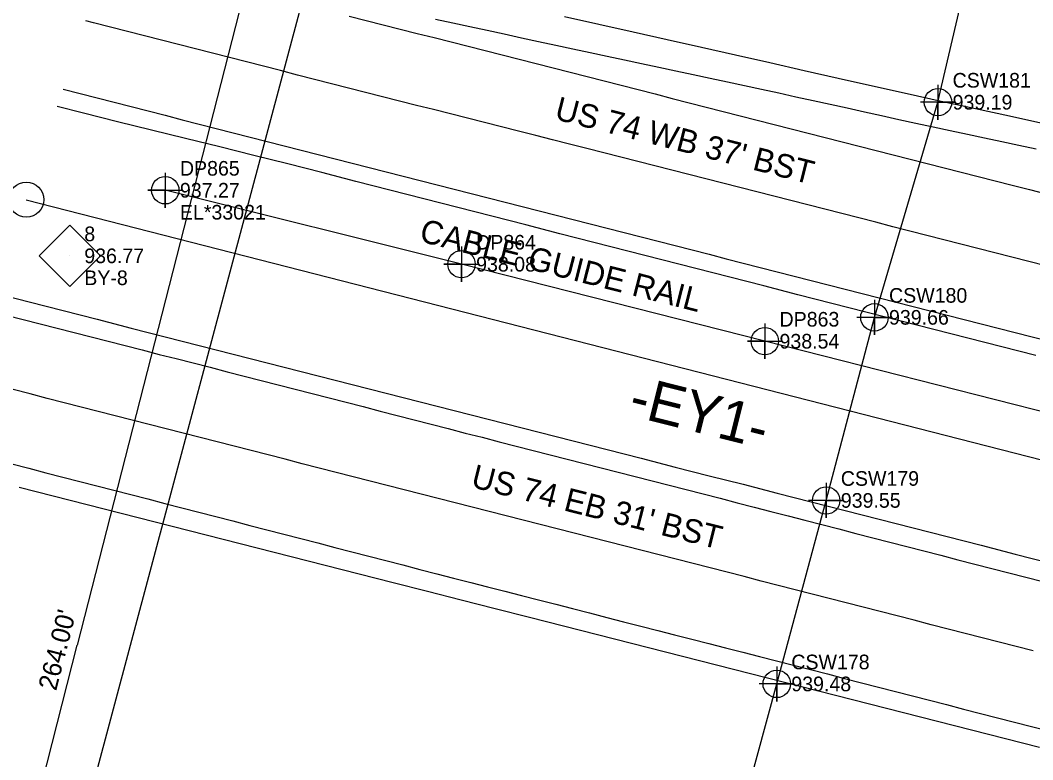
# Model space of a CAD drawing. Extents: x 1182322 to 1186765, y 572295 to 575411.
# Drawn here: x 1182527.9 to 1182701, y 574492.5 to 574618.9 of the extents above; entities that cross this region are included whole.
import ezdxf

# ---------------------------------------------------------------- set-up
doc = ezdxf.new("R2010")
doc.units = 0
for name, color, linetype in [('COGO Default Chain', 7, 'Continuous'), ('CTL Secondary Horizontal and Vertical CELL', 7, 'Continuous'), ('CTL Secondary Horizontal and Vertical Cogo Comment', 7, 'Continuous'), ('CTL Secondary Horizontal and Vertical Cogo Elevation', 7, 'Continuous'), ('CTL Secondary Horizontal and Vertical Cogo Number', 7, 'Continuous'), ('Exist Guardrail Cable Guide Rail', 7, 'Continuous'), ('Exist Guardrail Cable Guide Rail Cogo Comment', 7, 'Continuous'), ('Exist Guardrail Cable Guide Rail Cogo Elevation', 7, 'Continuous'), ('Exist Guardrail Cable Guide Rail Cogo Number', 7, 'Continuous'), ('Exist Guardrail Cable Guide Rail Cogo Point CELL', 7, 'Continuous'), ('Exist Guardrail Cable Guide Rail Text', 7, 'Continuous'), ('Exist Horizontal Alignment', 7, 'Continuous'), ('Exist Horizontal Alignment Direction Label', 7, 'Continuous'), ('Exist Horizontal Alignment Point', 7, 'Continuous'), ('Exist Right of Way Width CELL', 7, 'Continuous'), ('Exist Roads EOP', 7, 'Continuous'), ('Exist Roads EOP Text', 7, 'Continuous'), ('Exist Roads EOT', 7, 'Continuous'), ('Exist Utilities Water UG Line SUE LOS B', 7, 'Continuous'), ('Exist Utilities Water UG Line SUE LOS B Cogo Elevation', 7, 'Continuous'), ('Exist Utilities Water UG Line SUE LOS B Cogo Number', 7, 'Continuous'), ('Exist Utilities Water UG Line SUE LOS B Cogo Point CELL', 7, 'Continuous'), ('Sheet Layout Plan Border', 7, 'Continuous')]:
    doc.layers.add(name, color=color, linetype=linetype)

msp = doc.modelspace()

# ---------------------------------------------------------------- linework, layer by layer
at = {"layer": 'COGO Default Chain'}
msp.add_line((1182528.88, 574588.22), (1185362.14, 573862.9), dxfattribs=at)
at = {"layer": 'CTL Secondary Horizontal and Vertical CELL'}
msp.add_line((1182536.3, 574578.63), (1182536.3, 574578.63), dxfattribs=at)
msp.add_lwpolyline([(1182531.08, 574578.65), (1182536.33, 574583.89), (1182541.58, 574578.64), (1182536.33, 574573.4)], close=True, dxfattribs=at)
at = {"layer": 'Exist Guardrail Cable Guide Rail'}
msp.add_lwpolyline([(1183724.74, 574289.7), (1183677.28, 574301.88), (1183623.6, 574315.48), (1183573.41, 574328.42), (1183523.18, 574341.49), (1183470.48, 574355.05), (1183416.85, 574368.69), (1183366.96, 574381.41), (1183314.88, 574394.83), (1183262.33, 574408.3), (1183212.68, 574421.31), (1183161.26, 574434.27), (1183113.83, 574446.38), (1183064.43, 574459.18), (1183012.5, 574472.56), (1182962.1, 574485.47), (1182911.03, 574498.69), (1182859.7, 574511.98), (1182808.96, 574524.96), (1182757.01, 574537.77), (1182704.44, 574551.53), (1182655.16, 574564.04), (1182603.29, 574577.2), (1182552.65, 574589.83)], dxfattribs=at)
at = {"layer": 'Exist Guardrail Cable Guide Rail Cogo Point CELL'}
for points in [[(1182552.65, 574592.83), (1182552.65, 574586.83), (1182552.65, 574589.83), (1182549.65, 574589.83), (1182555.65, 574589.83)], [(1182603.29, 574580.2), (1182603.29, 574574.2), (1182603.29, 574577.2), (1182600.29, 574577.2), (1182606.29, 574577.2)], [(1182655.16, 574567.04), (1182655.16, 574561.04), (1182655.16, 574564.04), (1182652.16, 574564.04), (1182658.16, 574564.04)]]:
    msp.add_lwpolyline(points, dxfattribs=at)
for centre in [(1182552.65, 574589.83), (1182603.29, 574577.2), (1182655.16, 574564.04)]:
    msp.add_circle(centre, 2.34, dxfattribs=at)
at = {"layer": 'Exist Horizontal Alignment'}
msp.add_line((1182528.88, 574588.22), (1185362.14, 573862.9), dxfattribs=at)
at = {"layer": 'Exist Horizontal Alignment Point'}
msp.add_circle((1182528.88, 574588.22), 3, dxfattribs=at)
at = {"layer": 'Exist Right of Way Width CELL'}
for p in [(1182588.07, 574709.32), (1182522.6, 574453.57)]:
    msp.add_line(p, (1182537.58, 574512.09), dxfattribs=at)
at = {"layer": 'Exist Roads EOP'}
for points in [[(1182620.91, 574619.53), (1182626.78, 574618.23), (1182632.62, 574616.92), (1182638.45, 574615.6), (1182644.3, 574614.29), (1182650.16, 574612.97), (1182656.01, 574611.65), (1182661.88, 574610.32), (1182667.71, 574609.01), (1182673.55, 574607.69), (1182679.46, 574606.36), (1182685.29, 574605.07), (1182691.16, 574603.8), (1182696.98, 574602.53), (1182702.85, 574601.26)], [(1182701.47, 574561.59), (1182695.65, 574563.07), (1182689.84, 574564.56), (1182684.03, 574566.05), (1182678.22, 574567.53), (1182672.4, 574569.02), (1182666.59, 574570.51), (1182660.78, 574571.99), (1182654.97, 574573.48), (1182649.15, 574574.97), (1182643.34, 574576.46), (1182637.53, 574577.94), (1182631.72, 574579.43), (1182625.9, 574580.92), (1182620.09, 574582.41), (1182614.28, 574583.9), (1182608.47, 574585.39), (1182602.66, 574586.88), (1182596.85, 574588.37), (1182591.03, 574589.86), (1182585.22, 574591.35), (1182579.41, 574592.84), (1182573.6, 574594.33), (1182567.78, 574595.79), (1182561.96, 574597.23), (1182556.13, 574598.66), (1182550.31, 574600.1), (1182544.48, 574601.54), (1182538.66, 574603), (1182534.18, 574604.13)], [(1182523.58, 574572.26), (1182529.39, 574570.77), (1182535.2, 574569.27), (1182541.01, 574567.78), (1182546.82, 574566.29), (1182552.63, 574564.8), (1182558.44, 574563.31), (1182564.25, 574561.82), (1182570.07, 574560.34), (1182575.88, 574558.85), (1182581.69, 574557.37), (1182587.51, 574555.89), (1182593.32, 574554.41), (1182599.13, 574552.92), (1182604.95, 574551.44), (1182610.76, 574549.96), (1182616.58, 574548.48), (1182622.39, 574547), (1182628.2, 574545.52), (1182634.02, 574544.04), (1182639.83, 574542.55), (1182645.64, 574541.07), (1182651.46, 574539.59), (1182657.27, 574538.1), (1182663.08, 574536.61), (1182668.89, 574535.13), (1182674.71, 574533.64), (1182680.52, 574532.15), (1182686.33, 574530.66), (1182692.14, 574529.17), (1182697.95, 574527.68), (1182703.76, 574526.18)], [(1182702.09, 574494.63), (1182696.28, 574496.11), (1182690.47, 574497.6), (1182684.65, 574499.08), (1182678.84, 574500.56), (1182673.03, 574502.04), (1182667.21, 574503.53), (1182661.4, 574505.01), (1182655.58, 574506.49), (1182649.77, 574507.97), (1182643.96, 574509.45), (1182638.14, 574510.94), (1182632.33, 574512.42), (1182626.52, 574513.9), (1182620.7, 574515.38), (1182614.89, 574516.86), (1182609.07, 574518.34), (1182603.26, 574519.82), (1182597.45, 574521.3), (1182591.63, 574522.78), (1182585.82, 574524.26), (1182580, 574525.74), (1182574.19, 574527.22), (1182568.38, 574528.71), (1182562.56, 574530.19), (1182556.75, 574531.67), (1182550.93, 574533.15), (1182545.12, 574534.63), (1182539.31, 574536.11), (1182533.49, 574537.59), (1182527.68, 574539.07)]]:
    msp.add_lwpolyline(points, dxfattribs=at)
at = {"layer": 'Exist Roads EOT'}
for points in [[(1182584.08, 574619.59), (1182586.99, 574618.85), (1182589.9, 574618.11), (1182592.8, 574617.37), (1182595.71, 574616.64), (1182598.62, 574615.91), (1182601.53, 574615.18), (1182604.44, 574614.45), (1182607.35, 574613.71), (1182610.26, 574612.98), (1182613.17, 574612.25), (1182616.08, 574611.51), (1182618.98, 574610.77), (1182621.89, 574610.02), (1182624.79, 574609.27), (1182627.7, 574608.52), (1182630.6, 574607.78), (1182633.51, 574607.03), (1182636.41, 574606.28), (1182639.32, 574605.53), (1182642.22, 574604.78), (1182645.13, 574604.03), (1182648.03, 574603.28), (1182650.94, 574602.54), (1182653.85, 574601.79), (1182656.75, 574601.06), (1182659.66, 574600.32), (1182662.57, 574599.58), (1182665.48, 574598.84), (1182668.38, 574598.1), (1182671.29, 574597.36), (1182674.2, 574596.62), (1182677.11, 574595.88), (1182680.01, 574595.14), (1182682.92, 574594.41), (1182685.83, 574593.67), (1182688.74, 574592.93), (1182691.64, 574592.19), (1182694.55, 574591.45), (1182697.46, 574590.71), (1182700.37, 574589.97), (1182703.27, 574589.23)], [(1182703.17, 574576.91), (1182700.26, 574577.64), (1182697.35, 574578.38), (1182694.44, 574579.12), (1182691.54, 574579.87), (1182688.63, 574580.61), (1182685.73, 574581.36), (1182682.82, 574582.11), (1182679.92, 574582.86), (1182677.01, 574583.61), (1182674.11, 574584.36), (1182671.2, 574585.11), (1182668.3, 574585.85), (1182665.39, 574586.6), (1182662.49, 574587.35), (1182659.58, 574588.1), (1182656.68, 574588.85), (1182653.77, 574589.59), (1182650.86, 574590.32), (1182647.95, 574591.06), (1182645.05, 574591.8), (1182642.14, 574592.54), (1182639.23, 574593.27), (1182636.32, 574594.01), (1182633.41, 574594.75), (1182630.51, 574595.49), (1182627.6, 574596.23), (1182624.69, 574596.96), (1182621.78, 574597.7), (1182618.87, 574598.44), (1182615.97, 574599.18), (1182613.06, 574599.91), (1182610.15, 574600.65), (1182607.24, 574601.39), (1182604.34, 574602.13), (1182601.43, 574602.87), (1182598.52, 574603.61), (1182595.61, 574604.34), (1182592.7, 574605.08), (1182589.8, 574605.82), (1182586.89, 574606.56), (1182583.98, 574607.3), (1182581.07, 574608.04), (1182578.17, 574608.78), (1182575.26, 574609.52), (1182572.35, 574610.27), (1182569.45, 574611.01), (1182566.54, 574611.75), (1182563.63, 574612.49), (1182560.73, 574613.24), (1182557.82, 574613.98), (1182554.92, 574614.72), (1182552.01, 574615.47), (1182549.1, 574616.21), (1182546.2, 574616.96), (1182543.29, 574617.7), (1182540.38, 574618.44), (1182539.07, 574618.78)], [(1182598.87, 574619.07), (1182601.81, 574618.44), (1182604.74, 574617.8), (1182607.67, 574617.17), (1182610.6, 574616.53), (1182613.53, 574615.89), (1182616.46, 574615.24), (1182619.39, 574614.6), (1182622.33, 574613.97), (1182625.26, 574613.35), (1182628.2, 574612.73), (1182631.13, 574612.1), (1182634.07, 574611.48), (1182637, 574610.86), (1182639.94, 574610.24), (1182642.87, 574609.62), (1182645.8, 574608.99), (1182648.74, 574608.37), (1182651.67, 574607.74), (1182654.6, 574607.09), (1182657.53, 574606.45), (1182660.46, 574605.81), (1182663.39, 574605.17), (1182666.32, 574604.53), (1182669.25, 574603.89), (1182672.18, 574603.24), (1182675.11, 574602.59), (1182678.04, 574601.94), (1182680.97, 574601.3), (1182683.91, 574600.67), (1182686.84, 574600.04), (1182689.77, 574599.41), (1182692.71, 574598.79), (1182695.64, 574598.17), (1182698.58, 574597.55), (1182701.51, 574596.91)], [(1182535.17, 574607.1), (1182538.08, 574606.35), (1182540.98, 574605.61), (1182543.89, 574604.87), (1182546.8, 574604.13), (1182549.71, 574603.39), (1182552.61, 574602.64), (1182555.52, 574601.89), (1182558.42, 574601.14), (1182561.33, 574600.39), (1182564.23, 574599.64), (1182567.14, 574598.9), (1182570.04, 574598.15), (1182572.95, 574597.41), (1182575.86, 574596.67), (1182578.76, 574595.93), (1182581.67, 574595.19), (1182584.58, 574594.45), (1182587.49, 574593.71), (1182590.39, 574592.97), (1182593.3, 574592.23), (1182596.21, 574591.49), (1182599.12, 574590.75), (1182602.02, 574590.01), (1182604.93, 574589.27), (1182607.84, 574588.53), (1182610.75, 574587.79), (1182613.66, 574587.06), (1182616.56, 574586.33), (1182619.47, 574585.59), (1182622.38, 574584.84), (1182625.28, 574584.1), (1182628.19, 574583.35), (1182631.1, 574582.61), (1182634, 574581.86), (1182636.91, 574581.12), (1182639.82, 574580.38), (1182642.72, 574579.64), (1182645.63, 574578.89), (1182648.53, 574578.14), (1182651.44, 574577.38), (1182654.34, 574576.63), (1182657.24, 574575.88), (1182660.15, 574575.14), (1182663.06, 574574.4), (1182665.97, 574573.67), (1182668.87, 574572.92), (1182671.78, 574572.17), (1182674.68, 574571.43), (1182677.59, 574570.69), (1182680.5, 574569.96), (1182683.41, 574569.22), (1182686.32, 574568.49), (1182689.23, 574567.75), (1182692.13, 574567.01), (1182695.04, 574566.27), (1182697.95, 574565.52), (1182700.85, 574564.78), (1182703.76, 574564.03)], [(1182525.45, 574568.5), (1182528.35, 574567.75), (1182531.26, 574567.01), (1182534.16, 574566.26), (1182537.07, 574565.52), (1182539.98, 574564.78), (1182542.88, 574564.03), (1182545.79, 574563.29), (1182548.7, 574562.55), (1182551.6, 574561.8), (1182554.51, 574561.06), (1182557.41, 574560.32), (1182560.32, 574559.58), (1182563.23, 574558.83), (1182566.13, 574558.09), (1182569.04, 574557.35), (1182571.95, 574556.6), (1182574.85, 574555.85), (1182577.76, 574555.11), (1182580.66, 574554.36), (1182583.56, 574553.61), (1182586.47, 574552.86), (1182589.37, 574552.1), (1182592.28, 574551.35), (1182595.18, 574550.61), (1182598.09, 574549.86), (1182600.99, 574549.11), (1182603.9, 574548.36), (1182606.8, 574547.62), (1182609.71, 574546.87), (1182612.62, 574546.13), (1182615.52, 574545.38), (1182618.43, 574544.64), (1182621.33, 574543.9), (1182624.24, 574543.15), (1182627.15, 574542.41), (1182630.05, 574541.67), (1182632.96, 574540.92), (1182635.86, 574540.18), (1182638.77, 574539.43), (1182641.68, 574538.69), (1182644.58, 574537.94), (1182647.49, 574537.2), (1182650.39, 574536.45), (1182653.3, 574535.71), (1182656.2, 574534.96), (1182659.11, 574534.21), (1182662.01, 574533.46), (1182664.92, 574532.71), (1182667.82, 574531.96), (1182670.73, 574531.21), (1182673.63, 574530.46), (1182676.54, 574529.71), (1182679.44, 574528.96), (1182682.35, 574528.21), (1182685.25, 574527.46), (1182688.15, 574526.71), (1182691.06, 574525.96), (1182693.96, 574525.22), (1182696.87, 574524.47), (1182699.78, 574523.72), (1182702.68, 574522.98)], [(1182701.03, 574511.12), (1182698.12, 574511.87), (1182695.22, 574512.62), (1182692.31, 574513.37), (1182689.41, 574514.11), (1182686.5, 574514.86), (1182683.6, 574515.61), (1182680.69, 574516.36), (1182677.79, 574517.11), (1182674.88, 574517.85), (1182671.98, 574518.6), (1182669.07, 574519.35), (1182666.17, 574520.09), (1182663.26, 574520.84), (1182660.36, 574521.58), (1182657.45, 574522.33), (1182654.54, 574523.07), (1182651.64, 574523.82), (1182648.73, 574524.56), (1182645.83, 574525.3), (1182642.92, 574526.05), (1182640.01, 574526.79), (1182637.11, 574527.53), (1182634.2, 574528.27), (1182631.29, 574529.01), (1182628.39, 574529.76), (1182625.48, 574530.5), (1182622.57, 574531.24), (1182619.67, 574531.98), (1182616.76, 574532.73), (1182613.85, 574533.47), (1182610.95, 574534.21), (1182608.04, 574534.95), (1182605.13, 574535.7), (1182602.23, 574536.44), (1182599.32, 574537.18), (1182596.42, 574537.92), (1182593.51, 574538.67), (1182590.6, 574539.41), (1182587.7, 574540.15), (1182584.79, 574540.89), (1182581.88, 574541.64), (1182578.98, 574542.38), (1182576.07, 574543.12), (1182573.16, 574543.87), (1182570.26, 574544.61), (1182567.35, 574545.35), (1182564.44, 574546.09), (1182561.54, 574546.84), (1182558.63, 574547.58), (1182555.73, 574548.32), (1182552.82, 574549.07), (1182549.91, 574549.81), (1182547.01, 574550.56), (1182544.1, 574551.3), (1182541.2, 574552.05), (1182538.29, 574552.79), (1182535.38, 574553.54), (1182532.48, 574554.28), (1182529.57, 574555.03), (1182526.67, 574555.78)], [(1182526.44, 574543.07), (1182529.34, 574542.33), (1182532.25, 574541.58), (1182535.15, 574540.83), (1182538.06, 574540.08), (1182540.96, 574539.33), (1182543.87, 574538.59), (1182546.77, 574537.84), (1182549.68, 574537.09), (1182552.58, 574536.34), (1182555.48, 574535.59), (1182558.39, 574534.83), (1182561.29, 574534.08), (1182564.2, 574533.33), (1182567.1, 574532.58), (1182570.01, 574531.83), (1182572.91, 574531.08), (1182575.81, 574530.32), (1182578.72, 574529.57), (1182581.62, 574528.82), (1182584.53, 574528.07), (1182587.43, 574527.32), (1182590.33, 574526.56), (1182593.24, 574525.81), (1182596.14, 574525.06), (1182599.05, 574524.31), (1182601.95, 574523.56), (1182604.86, 574522.82), (1182607.76, 574522.07), (1182610.67, 574521.32), (1182613.57, 574520.58), (1182616.48, 574519.83), (1182619.39, 574519.09), (1182622.29, 574518.35), (1182625.2, 574517.61), (1182628.11, 574516.86), (1182631.01, 574516.12), (1182633.92, 574515.38), (1182636.83, 574514.64), (1182639.73, 574513.9), (1182642.64, 574513.16), (1182645.55, 574512.42), (1182648.45, 574511.67), (1182651.36, 574510.93), (1182654.26, 574510.18), (1182657.17, 574509.44), (1182660.07, 574508.69), (1182662.98, 574507.94), (1182665.88, 574507.19), (1182668.79, 574506.44), (1182671.69, 574505.69), (1182674.6, 574504.94), (1182677.5, 574504.2), (1182680.41, 574503.45), (1182683.31, 574502.7), (1182686.22, 574501.95), (1182689.12, 574501.2), (1182692.03, 574500.45), (1182694.93, 574499.7), (1182697.84, 574498.96), (1182700.74, 574498.21), (1182703.65, 574497.46)]]:
    msp.add_lwpolyline(points, dxfattribs=at)
at = {"layer": 'Exist Utilities Water UG Line SUE LOS B'}
msp.add_lwpolyline([(1182636.06, 574421.04), (1182643.92, 574456.72), (1182657.18, 574505.49), (1182665.64, 574536.84), (1182673.88, 574568.12), (1182684.75, 574604.87), (1182693.11, 574640.73), (1182705.78, 574679.85)], dxfattribs=at)
at = {"layer": 'Exist Utilities Water UG Line SUE LOS B Cogo Point CELL'}
for points in [[(1182684.75, 574607.87), (1182684.75, 574601.87), (1182684.75, 574604.87), (1182687.75, 574604.87), (1182681.75, 574604.87)], [(1182673.88, 574571.12), (1182673.88, 574565.12), (1182673.88, 574568.12), (1182676.88, 574568.12), (1182670.88, 574568.12)], [(1182665.64, 574539.84), (1182665.64, 574533.84), (1182665.64, 574536.84), (1182668.64, 574536.84), (1182662.64, 574536.84)], [(1182657.18, 574508.49), (1182657.18, 574502.49), (1182657.18, 574505.49), (1182660.18, 574505.49), (1182654.18, 574505.49)]]:
    msp.add_lwpolyline(points, dxfattribs=at)
for centre in [(1182684.75, 574604.87), (1182673.88, 574568.12), (1182665.64, 574536.84), (1182657.18, 574505.49)]:
    msp.add_circle(centre, 2.34, dxfattribs=at)
at = {"layer": 'Sheet Layout Plan Border'}
msp.add_line((1182597.79, 574703.48), (1182531.89, 574456.76), dxfattribs=at)

# ---------------------------------------------------------------- texts
at = {"layer": 'CTL Secondary Horizontal and Vertical Cogo Comment'}
msp.add_text('BY-8', height=2.5, dxfattribs=at).set_placement((1182538.8, 574573.63))
at = {"layer": 'CTL Secondary Horizontal and Vertical Cogo Elevation'}
msp.add_text('936.77', height=2.5, dxfattribs=at).set_placement((1182538.8, 574577.38))
at = {"layer": 'CTL Secondary Horizontal and Vertical Cogo Number'}
msp.add_text('8', height=2.5, dxfattribs=at).set_placement((1182538.8, 574581.13))
at = {"layer": 'Exist Guardrail Cable Guide Rail Cogo Comment'}
msp.add_text('EL*33021', height=2.5, dxfattribs=at).set_placement((1182555.15, 574584.83))
at = {"layer": 'Exist Guardrail Cable Guide Rail Cogo Elevation'}
for s, p in [('937.27', (1182555.15, 574588.58)), ('938.08', (1182605.79, 574575.95)), ('938.54', (1182657.66, 574562.79))]:
    msp.add_text(s, height=2.5, dxfattribs=at).set_placement(p)
at = {"layer": 'Exist Guardrail Cable Guide Rail Cogo Number'}
for s, p in [('DP865', (1182555.15, 574592.33)), ('DP864', (1182605.79, 574579.7)), ('DP863', (1182657.66, 574566.54))]:
    msp.add_text(s, height=2.5, dxfattribs=at).set_placement(p)
at = {"layer": 'Exist Guardrail Cable Guide Rail Text'}
msp.add_text('CABLE GUIDE RAIL', height=4, rotation=345.7577, dxfattribs=at).set_placement((1182595.91, 574581.14))
at = {"layer": 'Exist Horizontal Alignment Direction Label'}
msp.add_text('-EY1-', height=7, rotation=345.9338, dxfattribs=at).set_placement((1182631.58, 574551.45))
at = {"layer": 'Exist Right of Way Width CELL'}
msp.add_text("264.00'", height=3.2, rotation=75.6405, dxfattribs=at).set_placement((1182533.98, 574504.19))
at = {"layer": 'Exist Roads EOP Text'}
for s, rotation, p in [("US 74 WB 37' BST", 345.7176, (1182619.03, 574602)), ("US 74 EB 31' BST", 345.8461, (1182604.73, 574539.17))]:
    msp.add_text(s, height=4, rotation=rotation, dxfattribs=at).set_placement(p)
at = {"layer": 'Exist Utilities Water UG Line SUE LOS B Cogo Elevation'}
for s, p in [('939.19', (1182687.25, 574603.62)), ('939.66', (1182676.38, 574566.87)), ('939.55', (1182668.14, 574535.59)), ('939.48', (1182659.68, 574504.24))]:
    msp.add_text(s, height=2.5, dxfattribs=at).set_placement(p)
at = {"layer": 'Exist Utilities Water UG Line SUE LOS B Cogo Number'}
for s, p in [('CSW181', (1182687.25, 574607.37)), ('CSW180', (1182676.38, 574570.62)), ('CSW179', (1182668.14, 574539.34)), ('CSW178', (1182659.68, 574507.99))]:
    msp.add_text(s, height=2.5, dxfattribs=at).set_placement(p)

doc.saveas('drawing.dxf')
